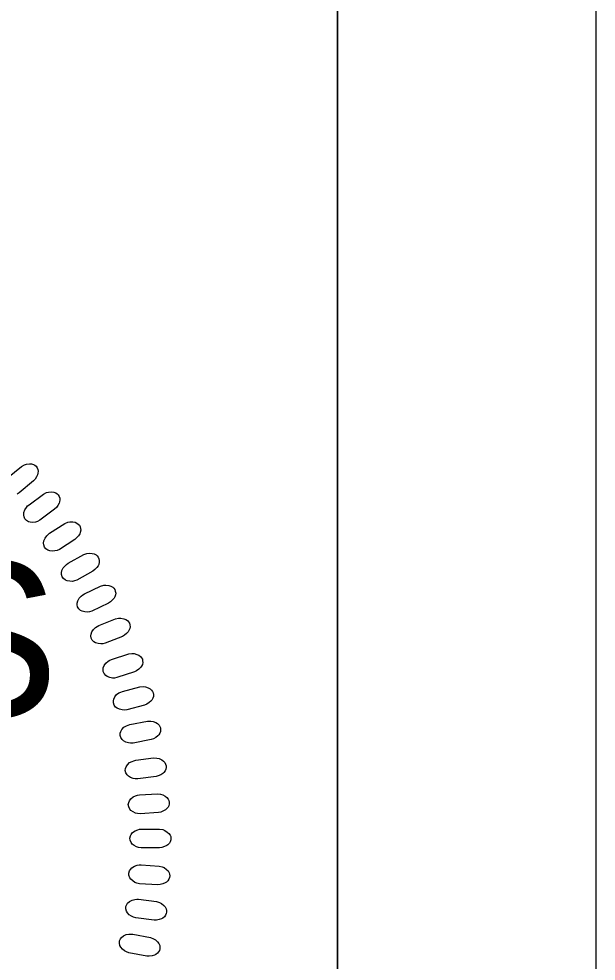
# Model space of a CAD drawing. Extents: x 18938 to 19565, y 6931 to 7973.
# Drawn here: x 19377.32 to 19382.43, y 7208.34 to 7216.69 of the extents above; entities that cross this region are included whole.
import ezdxf

# ---------------------------------------------------------------- set-up
doc = ezdxf.new("R2010")
doc.units = 0
for name, color, linetype in [('Old_Level_10', 7, 'Continuous'), ('Prop Dimension', 7, 'Continuous'), ('Prop Pavement Schedule Description CELL', 7, 'Continuous'), ('Scratch_Level_5', 7, 'Continuous'), ('Typical Pavement Slope Information CELL', 7, 'Continuous')]:
    doc.layers.add(name, color=color, linetype=linetype)

# ---------------------------------------------------------------- blocks, each defined once
blk = doc.blocks.new('Gregory K. Goins')
at = {"layer": 'Old_Level_10'}
blk.add_lwpolyline([(-22.486, 75.559), (-21.54, 76.341), (-21.347, 76.452), (-21.206, 76.501), (-21.004, 76.522), (-20.857, 76.517), (-20.725, 76.482), (-20.627, 76.426), (-20.54, 76.353), (-20.484, 76.254), (-20.431, 76.142), (-20.41, 76.023), (-20.421, 75.879), (-20.444, 75.782), (-20.517, 75.635), (-20.617, 75.475), (-20.726, 75.356), (-21.69, 74.55), (-21.834, 74.459)], dxfattribs=at)
for points in [[(-21.026, 73.737), (-20.033, 74.458), (-19.833, 74.556), (-19.69, 74.596), (-19.486, 74.605), (-19.341, 74.591), (-19.21, 74.547), (-19.116, 74.486), (-19.034, 74.407), (-18.984, 74.304), (-18.939, 74.19), (-18.925, 74.07), (-18.945, 73.927), (-18.974, 73.831), (-19.056, 73.689), (-19.166, 73.535), (-19.281, 73.423), (-20.294, 72.679), (-20.444, 72.598), (-20.584, 72.552), (-20.765, 72.531), (-20.945, 72.54), (-21.066, 72.571), (-21.207, 72.663), (-21.311, 72.772), (-21.366, 72.917), (-21.387, 73.03), (-21.382, 73.192), (-21.315, 73.388), (-21.209, 73.548), (-21.121, 73.649)], [(-19.625, 71.791), (-18.589, 72.448), (-18.383, 72.534), (-18.238, 72.565), (-18.035, 72.561), (-17.889, 72.538), (-17.762, 72.486), (-17.672, 72.418), (-17.596, 72.335), (-17.552, 72.229), (-17.514, 72.112), (-17.508, 71.992), (-17.537, 71.85), (-17.572, 71.757), (-17.662, 71.619), (-17.782, 71.473), (-17.904, 71.369), (-18.961, 70.689), (-19.116, 70.618), (-19.259, 70.581), (-19.441, 70.571), (-19.619, 70.591), (-19.739, 70.63), (-19.874, 70.731), (-19.97, 70.846), (-20.017, 70.994), (-20.031, 71.109), (-20.014, 71.27), (-19.936, 71.461), (-19.82, 71.615), (-19.726, 71.709)], [(-18.364, 69.741), (-17.289, 70.332), (-17.078, 70.404), (-16.931, 70.426), (-16.728, 70.41), (-16.585, 70.377), (-16.461, 70.317), (-16.376, 70.244), (-16.305, 70.156), (-16.268, 70.048), (-16.237, 69.929), (-16.238, 69.809), (-16.276, 69.669), (-16.317, 69.578), (-16.416, 69.447), (-16.544, 69.308), (-16.673, 69.211), (-17.771, 68.6), (-17.931, 68.538), (-18.075, 68.51), (-18.257, 68.512), (-18.433, 68.543), (-18.551, 68.589), (-18.679, 68.698), (-18.768, 68.82), (-18.805, 68.97), (-18.812, 69.086), (-18.786, 69.245), (-18.694, 69.432), (-18.569, 69.577), (-18.47, 69.666)], [(-17.256, 67.658), (-16.146, 68.18), (-15.932, 68.239), (-15.784, 68.252), (-15.582, 68.222), (-15.442, 68.181), (-15.321, 68.113), (-15.241, 68.036), (-15.175, 67.943), (-15.146, 67.833), (-15.122, 67.712), (-15.131, 67.592), (-15.177, 67.455), (-15.224, 67.367), (-15.331, 67.241), (-15.468, 67.112), (-15.603, 67.023), (-16.737, 66.482), (-16.9, 66.431), (-17.045, 66.411), (-17.227, 66.425), (-17.402, 66.467), (-17.515, 66.52), (-17.636, 66.637), (-17.718, 66.764), (-17.745, 66.916), (-17.744, 67.032), (-17.709, 67.19), (-17.606, 67.37), (-17.472, 67.508), (-17.367, 67.589)], [(-16.277, 65.497), (-15.136, 65.948), (-14.919, 65.994), (-14.77, 65.997), (-14.571, 65.955), (-14.433, 65.905), (-14.318, 65.83), (-14.242, 65.747), (-14.182, 65.65), (-14.16, 65.538), (-14.143, 65.416), (-14.16, 65.298), (-14.215, 65.163), (-14.267, 65.078), (-14.381, 64.96), (-14.526, 64.839), (-14.666, 64.76), (-15.832, 64.29), (-15.998, 64.249), (-16.144, 64.239), (-16.326, 64.264), (-16.496, 64.317), (-16.607, 64.378), (-16.72, 64.502), (-16.793, 64.634), (-16.811, 64.787), (-16.803, 64.903), (-16.758, 65.058), (-16.644, 65.231), (-16.502, 65.36), (-16.392, 65.435)], [(-15.403, 63.183), (-14.236, 63.561), (-14.016, 63.593), (-13.867, 63.587), (-13.671, 63.533), (-13.536, 63.474), (-13.426, 63.392), (-13.356, 63.305), (-13.302, 63.204), (-13.287, 63.092), (-13.278, 62.969), (-13.303, 62.851), (-13.366, 62.72), (-13.422, 62.639), (-13.545, 62.528), (-13.696, 62.416), (-13.841, 62.345), (-15.034, 61.95), (-15.202, 61.92), (-15.349, 61.92), (-15.528, 61.955), (-15.696, 62.018), (-15.802, 62.087), (-15.908, 62.217), (-15.972, 62.353), (-15.98, 62.508), (-15.965, 62.623), (-15.91, 62.775), (-15.786, 62.94), (-15.636, 63.06), (-15.522, 63.129)], [(-14.658, 61.01), (-13.47, 61.314), (-13.249, 61.332), (-13.1, 61.317), (-12.907, 61.25), (-12.777, 61.184), (-12.672, 61.094), (-12.608, 61.003), (-12.56, 60.899), (-12.552, 60.786), (-12.551, 60.662), (-12.583, 60.547), (-12.654, 60.42), (-12.716, 60.342), (-12.844, 60.24), (-13.004, 60.137), (-13.152, 60.076), (-14.368, 59.757), (-14.537, 59.737), (-14.684, 59.745), (-14.861, 59.792), (-15.024, 59.866), (-15.125, 59.941), (-15.222, 60.078), (-15.279, 60.218), (-15.277, 60.372), (-15.255, 60.486), (-15.19, 60.634), (-15.056, 60.792), (-14.898, 60.902), (-14.78, 60.963)], [(-14.148, 58.755), (-12.944, 58.985), (-12.721, 58.989), (-12.574, 58.964), (-12.386, 58.885), (-12.261, 58.811), (-12.16, 58.715), (-12.102, 58.62), (-12.062, 58.514), (-12.061, 58.4), (-12.068, 58.276), (-12.107, 58.163), (-12.185, 58.041), (-12.252, 57.967), (-12.387, 57.873), (-12.552, 57.781), (-12.704, 57.729), (-13.938, 57.487), (-14.108, 57.477), (-14.253, 57.495), (-14.427, 57.554), (-14.585, 57.638), (-14.682, 57.718), (-14.77, 57.861), (-14.817, 58.005), (-14.806, 58.158), (-14.777, 58.27), (-14.703, 58.414), (-14.559, 58.563), (-14.394, 58.663), (-14.273, 58.716)], [(-13.75, 56.316), (-12.533, 56.469), (-12.311, 56.46), (-12.166, 56.426), (-11.983, 56.335), (-11.862, 56.253), (-11.769, 56.152), (-11.716, 56.053), (-11.683, 55.944), (-11.689, 55.83), (-11.703, 55.708), (-11.749, 55.596), (-11.836, 55.48), (-11.907, 55.411), (-12.048, 55.325), (-12.218, 55.243), (-12.373, 55.201), (-13.619, 55.037), (-13.79, 55.038), (-13.935, 55.065), (-14.104, 55.134), (-14.256, 55.228), (-14.348, 55.314), (-14.427, 55.462), (-14.465, 55.609), (-14.444, 55.762), (-14.408, 55.872), (-14.325, 56.01), (-14.172, 56.15), (-14.002, 56.239), (-13.877, 56.285)], [(-13.507, 53.952), (-12.282, 54.028), (-12.061, 54.004), (-11.919, 53.961), (-11.742, 53.86), (-11.627, 53.77), (-11.54, 53.662), (-11.494, 53.561), (-11.467, 53.45), (-11.48, 53.337), (-11.502, 53.215), (-11.555, 53.107), (-11.648, 52.997), (-11.724, 52.932), (-11.869, 52.855), (-12.045, 52.784), (-12.202, 52.752), (-13.457, 52.666), (-13.627, 52.678), (-13.769, 52.715), (-13.934, 52.794), (-14.08, 52.897), (-14.166, 52.989), (-14.236, 53.142), (-14.265, 53.29), (-14.234, 53.441), (-14.191, 53.549), (-14.099, 53.682), (-13.938, 53.812), (-13.763, 53.891), (-13.635, 53.928)], [(-13.358, 51.621), (-12.131, 51.621), (-11.912, 51.583), (-11.772, 51.531), (-11.602, 51.419), (-11.492, 51.322), (-11.413, 51.209), (-11.373, 51.105), (-11.354, 50.992), (-11.373, 50.88), (-11.403, 50.761), (-11.463, 50.656), (-11.563, 50.552), (-11.643, 50.492), (-11.792, 50.424), (-11.972, 50.365), (-12.131, 50.342), (-13.388, 50.335), (-13.557, 50.358), (-13.697, 50.403), (-13.857, 50.493), (-13.996, 50.604), (-14.076, 50.702), (-14.136, 50.859), (-14.156, 51.008), (-14.115, 51.158), (-14.066, 51.262), (-13.966, 51.39), (-13.796, 51.509), (-13.617, 51.576), (-13.487, 51.606)], [(-13.391, 49.18), (-12.166, 49.103), (-11.951, 49.052), (-11.814, 48.991), (-11.651, 48.868), (-11.548, 48.764), (-11.476, 48.648), (-11.443, 48.541), (-11.43, 48.427), (-11.457, 48.317), (-11.494, 48.199), (-11.56, 48.099), (-11.667, 48.001), (-11.75, 47.946), (-11.904, 47.888), (-12.087, 47.84), (-12.248, 47.827), (-13.502, 47.899), (-13.669, 47.932), (-13.806, 47.987), (-13.96, 48.085), (-14.091, 48.206), (-14.166, 48.308), (-14.215, 48.469), (-14.226, 48.62), (-14.176, 48.766), (-14.12, 48.867), (-14.013, 48.988), (-13.836, 49.096), (-13.652, 49.152), (-13.522, 49.174)], [(-13.558, 46.841), (-12.34, 46.686), (-12.127, 46.622), (-11.995, 46.553), (-11.84, 46.42), (-11.744, 46.31), (-11.68, 46.189), (-11.653, 46.08), (-11.648, 45.966), (-11.681, 45.857), (-11.726, 45.742), (-11.798, 45.646), (-11.91, 45.555), (-11.997, 45.506), (-12.154, 45.457), (-12.339, 45.421), (-12.501, 45.419), (-13.748, 45.569), (-13.914, 45.613), (-14.047, 45.675), (-14.193, 45.784), (-14.318, 45.912), (-14.385, 46.019), (-14.424, 46.182), (-14.425, 46.333), (-14.367, 46.476), (-14.305, 46.574), (-14.19, 46.688), (-14.007, 46.784), (-13.82, 46.829), (-13.688, 46.842)], [(-13.954, 44.454), (-12.75, 44.223), (-12.541, 44.145), (-12.413, 44.069), (-12.268, 43.926), (-12.178, 43.81), (-12.121, 43.685), (-12.102, 43.574), (-12.103, 43.46), (-12.143, 43.354), (-12.196, 43.242), (-12.274, 43.151), (-12.392, 43.067), (-12.481, 43.023), (-12.641, 42.985), (-12.828, 42.96), (-12.989, 42.968), (-14.225, 43.196), (-14.387, 43.25), (-14.516, 43.321), (-14.655, 43.439), (-14.772, 43.575), (-14.832, 43.685), (-14.861, 43.851), (-14.853, 44.002), (-14.785, 44.141), (-14.717, 44.234), (-14.595, 44.34), (-14.406, 44.426), (-14.217, 44.458), (-14.084, 44.463)]]:
    blk.add_lwpolyline(points, close=True, dxfattribs=at)

msp = doc.modelspace()

# ---------------------------------------------------------------- linework, layer by layer
at = {"layer": 'Prop Dimension'}
msp.add_lwpolyline([(19155.1672, 7077.7709), (19382.4336, 7077.7709), (19382.4336, 7224.2043), (19155.1672, 7224.2043)], close=True, dxfattribs=at)
at = {"layer": 'Typical Pavement Slope Information CELL'}
for points in [[(19380.142, 7221.1971), (19177.6424, 7221.1971), (19177.6424, 7080.7815), (19380.142, 7080.7815)], [(19366.642, 7217.8472), (19380.142, 7217.8472), (19380.142, 7202.8026), (19366.642, 7202.8026)]]:
    msp.add_lwpolyline(points, close=True, dxfattribs=at)

# ---------------------------------------------------------------- block references
at = {"layer": 'Prop Pavement Schedule Description CELL', "xscale": 0.13, "yscale": 0.13}
msp.add_blockref('Gregory K. Goins', (19380.142, 7202.796), dxfattribs=at)

# ---------------------------------------------------------------- texts
at = {"layer": 'Scratch_Level_5'}
msp.add_text('INCOMPLETE PLANS', height=1.3824, dxfattribs=at).set_placement((19359.0783, 7210.4983))

doc.saveas('drawing.dxf')
